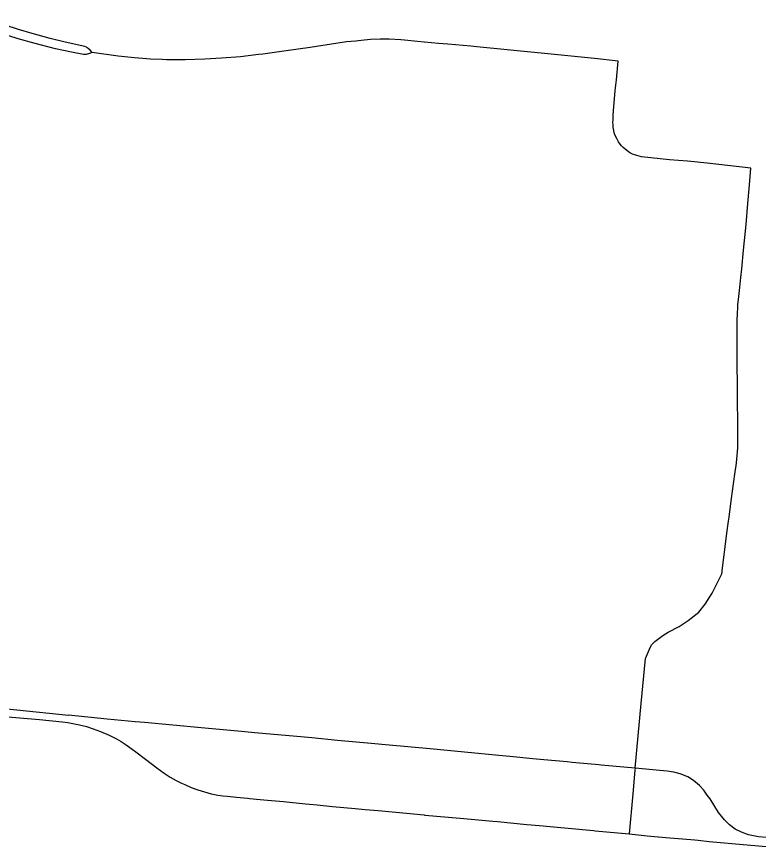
# Model space of a CAD drawing. Extents: x 0 to 34, y 0 to 22.
# Drawn here: x 6.9293 to 7.0126, y 16.116 to 16.2091 of the extents above; entities that cross this region are included whole.
import ezdxf

# ---------------------------------------------------------------- set-up
doc = ezdxf.new("R2010")
doc.units = 0
doc.layers.add('GM_X_State_Route', color=7, linetype='Continuous')
doc.layers.add('GM_X_US_Route', color=7, linetype='Continuous')

msp = doc.modelspace()

# ---------------------------------------------------------------- linework, layer by layer
at = {"layer": 'GM_X_State_Route'}
for p, q in [((7.010009, 16.158293), (7.010058, 16.158725)), ((6.983459, 16.126231), (6.97573, 16.12696)), ((6.998738, 16.124802), (6.994922, 16.125144)), ((6.99426, 16.117796), (6.998067, 16.11743)), ((7.009587, 16.116372), (7.013424, 16.116034))]:
    msp.add_line(p, q, dxfattribs=at)
for points in [[(6.937799, 16.205094), (6.93756, 16.205327), (6.937348, 16.205534), (6.937234, 16.205623), (6.937156, 16.205669), (6.936986, 16.205739), (6.934771, 16.206233), (6.933083, 16.206664), (6.931057, 16.207214), (6.929548, 16.207666), (6.928055, 16.208164), (6.926902, 16.208557), (6.925135, 16.20911)], [(6.937799, 16.205094), (6.937493, 16.204977), (6.937138, 16.204873), (6.936819, 16.204874), (6.935497, 16.205112), (6.933698, 16.205501), (6.931393, 16.206105), (6.929511, 16.206633), (6.927372, 16.207274), (6.925046, 16.208024), (6.924885, 16.208075)], [(6.996841, 16.204129), (6.994192, 16.204399), (6.988173, 16.204993), (6.987784, 16.205032), (6.980984, 16.205713), (6.980312, 16.20578), (6.9777, 16.206014), (6.976678, 16.206107), (6.974309, 16.206332), (6.972866, 16.206456), (6.972459, 16.206492), (6.971145, 16.206567), (6.97014, 16.206576), (6.969035, 16.206525), (6.96798, 16.206433), (6.967377, 16.206371), (6.966356, 16.206266), (6.96299, 16.205738), (6.962271, 16.20564), (6.959558, 16.205269), (6.956944, 16.204906), (6.956485, 16.204843), (6.954467, 16.204614)], [(6.945644, 16.20429), (6.944355, 16.20434), (6.942546, 16.204483), (6.940721, 16.204667), (6.937799, 16.205094)], [(6.954467, 16.204614), (6.952299, 16.204449), (6.950441, 16.204336), (6.948239, 16.204252), (6.94616, 16.204269), (6.945644, 16.20429)], [(6.996338, 16.196321), (6.996281, 16.196659), (6.996256, 16.196969), (6.996251, 16.197257), (6.996256, 16.197498), (6.996259, 16.19779), (6.996266, 16.198067), (6.996302, 16.198549), (6.996514, 16.200826), (6.996631, 16.202023), (6.996841, 16.204129)], [(6.997957, 16.193985), (6.997798, 16.194099), (6.997399, 16.194433), (6.997217, 16.194616), (6.997051, 16.194812), (6.996882, 16.195065), (6.996673, 16.195428), (6.996499, 16.195761), (6.996394, 16.196069), (6.996338, 16.196321)], [(7.011721, 16.192121), (7.006818, 16.192656), (7.004973, 16.192845), (7.00461, 16.192878), (7.002599, 16.193062), (7.000492, 16.193264), (6.999447, 16.193398), (6.998939, 16.193511), (6.998692, 16.193589), (6.998455, 16.193688), (6.998228, 16.193808), (6.998009, 16.193947), (6.997957, 16.193985)], [(7.010275, 16.176817), (7.010327, 16.177387), (7.010483, 16.178722), (7.010594, 16.179855), (7.010694, 16.180818), (7.010898, 16.182914), (7.011185, 16.185798), (7.011402, 16.188157), (7.011574, 16.190257), (7.011721, 16.192121)], [(7.010249, 16.176483), (7.010253, 16.176568), (7.010275, 16.176817)], [(7.010058, 16.158725), (7.010097, 16.15907), (7.010179, 16.15989), (7.010244, 16.160756), (7.010272, 16.161695), (7.010244, 16.163564), (7.010226, 16.16606), (7.010216, 16.16816), (7.010198, 16.169744), (7.010189, 16.171162), (7.010179, 16.173234), (7.010198, 16.17503), (7.010216, 16.175803), (7.010249, 16.176483)], [(7.008489, 16.146801), (7.00851, 16.146997), (7.008728, 16.148734), (7.008804, 16.149342), (7.009043, 16.151153), (7.009225, 16.152521), (7.00928, 16.152964), (7.009465, 16.154483), (7.009742, 16.156431), (7.010009, 16.158293)], [(7.001854, 16.139692), (7.002436, 16.14008), (7.003664, 16.140694), (7.004699, 16.141373), (7.005895, 16.142311), (7.006606, 16.143216), (7.007382, 16.144445), (7.007932, 16.145544), (7.008467, 16.146605), (7.008489, 16.146801)], [(6.998738, 16.124802), (6.999426, 16.132051), (6.99991, 16.137111), (7.000334, 16.138173), (7.00056, 16.138625), (7.000948, 16.139013), (7.001854, 16.139692)], [(6.920275, 16.131392), (6.922936, 16.131129), (6.927879, 16.130618), (6.931874, 16.130258), (6.934446, 16.12999), (6.935054, 16.129926)], [(6.942641, 16.130015), (6.939499, 16.130289), (6.93514, 16.13074)], [(6.935054, 16.129926), (6.936377, 16.129664), (6.937158, 16.12947), (6.937924, 16.129234), (6.938724, 16.128936), (6.939709, 16.12852), (6.940545, 16.128081), (6.941047, 16.127788), (6.94162, 16.127426), (6.942294, 16.126945)], [(6.950032, 16.129334), (6.943673, 16.129924), (6.942641, 16.130015)], [(6.956071, 16.12878), (6.954553, 16.128915), (6.950032, 16.129334)], [(6.962466, 16.128194), (6.961641, 16.128272), (6.956071, 16.12878)], [(6.969095, 16.127581), (6.96532, 16.127924), (6.962466, 16.128194)], [(6.97573, 16.12696), (6.971121, 16.127393), (6.969095, 16.127581)], [(6.942294, 16.126945), (6.942689, 16.12666), (6.943791, 16.125827), (6.945044, 16.124855), (6.945897, 16.124241), (6.946557, 16.123816), (6.947242, 16.123421), (6.947828, 16.123127), (6.948205, 16.12296), (6.948908, 16.122658), (6.949644, 16.12238), (6.950392, 16.122142), (6.951152, 16.121947), (6.951923, 16.121796), (6.952483, 16.121719)], [(6.987263, 16.125873), (6.984662, 16.126115), (6.983459, 16.126231)], [(6.991115, 16.125515), (6.988497, 16.125758), (6.987263, 16.125873)], [(6.994922, 16.125144), (6.994664, 16.125167), (6.991655, 16.125463), (6.991115, 16.125515)], [(6.998738, 16.124802), (6.998719, 16.124584), (6.998489, 16.12194), (6.998067, 16.11743)], [(7.007144, 16.12137), (7.006833, 16.121796), (7.006456, 16.122337), (7.005948, 16.122861), (7.005276, 16.123435), (7.00467, 16.123845), (7.003801, 16.124172), (7.003096, 16.124369), (7.002342, 16.124479), (7.001508, 16.124558), (6.998738, 16.124802)], [(6.952483, 16.121719), (6.952964, 16.121654), (6.954016, 16.12155), (6.955223, 16.121437), (6.955504, 16.121413)], [(6.955504, 16.121413), (6.956256, 16.12134), (6.957485, 16.121225), (6.959267, 16.121059), (6.961756, 16.120795)], [(6.961756, 16.120795), (6.9622, 16.120755), (6.963052, 16.120679), (6.964767, 16.120523), (6.967308, 16.120293), (6.968447, 16.120189)], [(7.013517, 16.117037), (7.012585, 16.117126), (7.01147, 16.117323), (7.010667, 16.117618), (7.009979, 16.117978), (7.009324, 16.11847), (7.008766, 16.11901), (7.008078, 16.11983), (7.007144, 16.12137)], [(6.968447, 16.120189), (6.969895, 16.120058), (6.975072, 16.119562)], [(6.975072, 16.119562), (6.975145, 16.119553), (6.979088, 16.119212), (6.982749, 16.11887)], [(6.982749, 16.11887), (6.983291, 16.118819), (6.986578, 16.118508)], [(6.986578, 16.118508), (6.988016, 16.118369), (6.990387, 16.118152)], [(6.990387, 16.118152), (6.994054, 16.117815), (6.99426, 16.117796)], [(6.998067, 16.11743), (7.000078, 16.117234), (7.00217, 16.117031), (7.005455, 16.116755), (7.005795, 16.116727)], [(7.005795, 16.116727), (7.007027, 16.116599), (7.009587, 16.116372)]]:
    msp.add_lwpolyline(points, dxfattribs=at)
at = {"layer": 'GM_X_US_Route'}
for p, q in [((6.983459, 16.126231), (6.97573, 16.12696)), ((6.998738, 16.124802), (6.994922, 16.125144)), ((6.99426, 16.117796), (6.998067, 16.11743)), ((7.009587, 16.116372), (7.013424, 16.116034))]:
    msp.add_line(p, q, dxfattribs=at)
for points in [[(6.900965, 16.133706), (6.901137, 16.133733), (6.901917, 16.133817), (6.902699, 16.133859), (6.903483, 16.133859), (6.904146, 16.133829), (6.904421, 16.133805), (6.908633, 16.133394), (6.909533, 16.133308), (6.911325, 16.133135), (6.916556, 16.132624), (6.920354, 16.132243), (6.926751, 16.131597), (6.934053, 16.130861), (6.93514, 16.13074)], [(6.920275, 16.131392), (6.922936, 16.131129), (6.927879, 16.130618), (6.931874, 16.130258), (6.934446, 16.12999), (6.935054, 16.129926)], [(6.942641, 16.130015), (6.939499, 16.130289), (6.93514, 16.13074)], [(6.935054, 16.129926), (6.936377, 16.129664), (6.937158, 16.12947), (6.937924, 16.129234), (6.938724, 16.128936), (6.939709, 16.12852), (6.940545, 16.128081), (6.941047, 16.127788), (6.94162, 16.127426), (6.942294, 16.126945)], [(6.950032, 16.129334), (6.943673, 16.129924), (6.942641, 16.130015)], [(6.956071, 16.12878), (6.954553, 16.128915), (6.950032, 16.129334)], [(6.962466, 16.128194), (6.961641, 16.128272), (6.956071, 16.12878)], [(6.969095, 16.127581), (6.96532, 16.127924), (6.962466, 16.128194)], [(6.97573, 16.12696), (6.971121, 16.127393), (6.969095, 16.127581)], [(6.942294, 16.126945), (6.942689, 16.12666), (6.943791, 16.125827), (6.945044, 16.124855), (6.945897, 16.124241), (6.946557, 16.123816), (6.947242, 16.123421), (6.947828, 16.123127), (6.948205, 16.12296), (6.948908, 16.122658), (6.949644, 16.12238), (6.950392, 16.122142), (6.951152, 16.121947), (6.951923, 16.121796), (6.952483, 16.121719)], [(6.987263, 16.125873), (6.984662, 16.126115), (6.983459, 16.126231)], [(6.991115, 16.125515), (6.988497, 16.125758), (6.987263, 16.125873)], [(6.994922, 16.125144), (6.994664, 16.125167), (6.991655, 16.125463), (6.991115, 16.125515)], [(7.007144, 16.12137), (7.006833, 16.121796), (7.006456, 16.122337), (7.005948, 16.122861), (7.005276, 16.123435), (7.00467, 16.123845), (7.003801, 16.124172), (7.003096, 16.124369), (7.002342, 16.124479), (7.001508, 16.124558), (6.998738, 16.124802)], [(6.952483, 16.121719), (6.952964, 16.121654), (6.954016, 16.12155), (6.955223, 16.121437), (6.955504, 16.121413)], [(6.955504, 16.121413), (6.956256, 16.12134), (6.957485, 16.121225), (6.959267, 16.121059), (6.961756, 16.120795)], [(6.961756, 16.120795), (6.9622, 16.120755), (6.963052, 16.120679), (6.964767, 16.120523), (6.967308, 16.120293), (6.968447, 16.120189)], [(7.013517, 16.117037), (7.012585, 16.117126), (7.01147, 16.117323), (7.010667, 16.117618), (7.009979, 16.117978), (7.009324, 16.11847), (7.008766, 16.11901), (7.008078, 16.11983), (7.007144, 16.12137)], [(6.968447, 16.120189), (6.969895, 16.120058), (6.975072, 16.119562)], [(6.975072, 16.119562), (6.975145, 16.119553), (6.979088, 16.119212), (6.982749, 16.11887)], [(6.982749, 16.11887), (6.983291, 16.118819), (6.986578, 16.118508)], [(6.986578, 16.118508), (6.988016, 16.118369), (6.990387, 16.118152)], [(6.990387, 16.118152), (6.994054, 16.117815), (6.99426, 16.117796)], [(6.998067, 16.11743), (7.000078, 16.117234), (7.00217, 16.117031), (7.005455, 16.116755), (7.005795, 16.116727)], [(7.005795, 16.116727), (7.007027, 16.116599), (7.009587, 16.116372)]]:
    msp.add_lwpolyline(points, dxfattribs=at)

doc.saveas('drawing.dxf')
